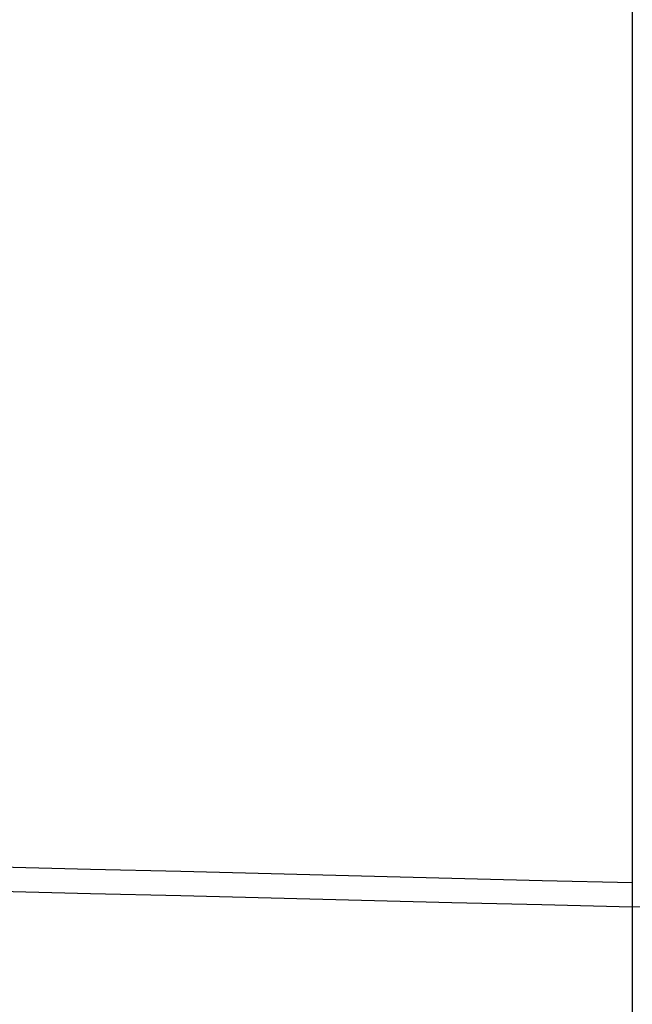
# Model space of a CAD drawing. Header units: millimetres. Extents: x -964 to -364, y -6 to 234.
# Tile 446 of 656: x -954.08076 to -954.07129, y -5.73717 to -5.72195. Entities that reach past the tile are written whole.
import ezdxf

# ---------------------------------------------------------------- set-up
doc = ezdxf.new("R2010")
doc.units = ezdxf.units.MM
doc.layers.add('Default', color=18, linetype='Continuous', true_color=0x000000)

msp = doc.modelspace()

# ---------------------------------------------------------------- linework, layer by layer
at = {"layer": 'Default', "extrusion": (-2.626305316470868e-06, -0.09550125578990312, -0.9954293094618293)}
msp.add_rational_spline([(-954.0712896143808, -5.751396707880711, 39.57128640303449), (-956.0712896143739, -5.751396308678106, 39.57129164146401), (-956.0712897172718, -3.760537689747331, 39.38028912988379), (-956.071289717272, -3.760537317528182, 39.38028909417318), (-956.0712897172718, -3.760536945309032, 39.38028905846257)], [1.000000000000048, 0.7071067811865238, 1, 0.9999999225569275, 0.999999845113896], degree=2, knots=[-2.592e-13, -2.592e-13, -2.592e-13, 3.14159265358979, 3.14159265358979, 3.141593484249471, 3.141593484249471, 3.141593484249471], dxfattribs=at)
msp.add_rational_spline([(-954.0712896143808, -5.751396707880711, 39.57128640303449), (-956.0712896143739, -5.751396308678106, 39.57129164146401), (-956.0712897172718, -3.760537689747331, 39.38028912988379), (-956.071289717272, -3.760537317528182, 39.38028909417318), (-956.0712897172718, -3.760536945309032, 39.38028905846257)], [1.000000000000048, 0.7071067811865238, 1, 0.9999999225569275, 0.999999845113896], degree=2, knots=[-2.592e-13, -2.592e-13, -2.592e-13, 3.14159265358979, 3.14159265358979, 3.141593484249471, 3.141593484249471, 3.141593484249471], dxfattribs=at)
at = {"layer": 'Default', "extrusion": (-2.641462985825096e-06, -0.1583924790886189, -0.9873762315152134)}
msp.add_rational_spline([(-954.0712892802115, -5.735290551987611, 39.69706884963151), (-956.0712892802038, -5.735290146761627, 39.6970741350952), (-956.0712897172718, -3.760537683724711, 39.38028917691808), (-956.071289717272, -3.760537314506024, 39.38028911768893), (-956.0712897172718, -3.760536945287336, 39.38028905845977)], [0.9999999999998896, 0.7071067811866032, 1, 0.99999992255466, 0.9999998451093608], degree=2, knots=[5.907e-13, 5.907e-13, 5.907e-13, 3.14159265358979, 3.14159265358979, 3.141593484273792, 3.141593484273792, 3.141593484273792], dxfattribs=at)
msp.add_rational_spline([(-954.0712892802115, -5.735290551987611, 39.69706884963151), (-956.0712892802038, -5.735290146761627, 39.6970741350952), (-956.0712897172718, -3.760537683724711, 39.38028917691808), (-956.071289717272, -3.760537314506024, 39.38028911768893), (-956.0712897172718, -3.760536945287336, 39.38028905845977)], [0.9999999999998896, 0.7071067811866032, 1, 0.99999992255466, 0.9999998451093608], degree=2, knots=[5.907e-13, 5.907e-13, 5.907e-13, 3.14159265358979, 3.14159265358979, 3.141593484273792, 3.141593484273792, 3.141593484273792], dxfattribs=at)
at = {"layer": 'Default', "extrusion": (-4.336143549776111e-08, 0.1262696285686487, -0.9919959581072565)}
msp.add_rational_spline([(-954.0712909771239, -5.750894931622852, 8.42074684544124), (-956.0712909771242, -5.750895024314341, 8.42074692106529), (-956.0712910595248, -3.766903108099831, 8.67328617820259), (-956.0712910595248, -3.766903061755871, 8.67328618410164), (-956.0712910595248, -3.766903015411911, 8.67328619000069)], [1, 0.707106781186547, 1, 0.9999999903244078, 0.9999999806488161], degree=2, knots=[0, 0, 0, 3.14159265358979, 3.14159265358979, 3.141592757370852, 3.141592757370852, 3.141592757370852], dxfattribs=at)
msp.add_rational_spline([(-954.0712909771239, -5.750894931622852, 8.42074684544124), (-956.0712909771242, -5.750895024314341, 8.42074692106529), (-956.0712910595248, -3.766903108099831, 8.67328617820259), (-956.0712910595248, -3.766903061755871, 8.67328618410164), (-956.0712910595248, -3.766903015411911, 8.67328619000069)], [1, 0.707106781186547, 1, 0.9999999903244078, 0.9999999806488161], degree=2, knots=[0, 0, 0, 3.14159265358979, 3.14159265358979, 3.141592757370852, 3.141592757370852, 3.141592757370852], dxfattribs=at)
at = {"layer": 'Default', "extrusion": (-4.302880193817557e-08, 0.1760482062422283, -0.9843815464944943)}
msp.add_rational_spline([(-954.0712909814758, -5.735666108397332, 8.32118969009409), (-956.0712909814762, -5.735666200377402, 8.32118976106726), (-956.0712910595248, -3.766903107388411, 8.67328617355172), (-956.0712910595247, -3.766903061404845, 8.673286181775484), (-956.0712910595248, -3.766903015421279, 8.673286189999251)], [1, 0.707106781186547, 1, 0.9999999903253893, 0.9999999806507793], degree=2, knots=[0, 0, 0, 3.14159265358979, 3.14159265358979, 3.141592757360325, 3.141592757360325, 3.141592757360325], dxfattribs=at)
msp.add_rational_spline([(-954.0712909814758, -5.735666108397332, 8.32118969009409), (-956.0712909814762, -5.735666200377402, 8.32118976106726), (-956.0712910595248, -3.766903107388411, 8.67328617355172), (-956.0712910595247, -3.766903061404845, 8.673286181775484), (-956.0712910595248, -3.766903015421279, 8.673286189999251)], [1, 0.707106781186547, 1, 0.9999999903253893, 0.9999999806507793], degree=2, knots=[0, 0, 0, 3.14159265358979, 3.14159265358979, 3.141592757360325, 3.141592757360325, 3.141592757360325], dxfattribs=at)
at = {"layer": 'Default', "extrusion": (-4.358532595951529e-08, 0.07598371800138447, -0.9971090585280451)}
msp.add_rational_spline([(-954.0712909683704, -5.773810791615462, 8.621010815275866), (-956.0712909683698, -5.773810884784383, 8.621010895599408), (-956.071291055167, -3.779592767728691, 8.77297833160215), (-956.0712910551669, -3.779592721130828, 8.772978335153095), (-956.071291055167, -3.779592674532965, 8.77297833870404)], [0.999999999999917, 0.7071067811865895, 1, 0.999999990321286, 0.9999999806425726], degree=2, knots=[4.46e-13, 4.46e-13, 4.46e-13, 3.14159265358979, 3.14159265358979, 3.141592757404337, 3.141592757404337, 3.141592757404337], dxfattribs=at)
msp.add_rational_spline([(-954.0712909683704, -5.773810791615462, 8.621010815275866), (-956.0712909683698, -5.773810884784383, 8.621010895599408), (-956.071291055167, -3.779592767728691, 8.77297833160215), (-956.0712910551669, -3.779592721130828, 8.772978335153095), (-956.071291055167, -3.779592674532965, 8.77297833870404)], [0.999999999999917, 0.7071067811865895, 1, 0.999999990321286, 0.9999999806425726], degree=2, knots=[4.46e-13, 4.46e-13, 4.46e-13, 3.14159265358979, 3.14159265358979, 3.141592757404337, 3.141592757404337, 3.141592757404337], dxfattribs=at)
at = {"layer": 'Default', "extrusion": (-4.336142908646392e-08, 0.1262696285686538, -0.9919959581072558)}
msp.add_rational_spline([(-954.0712909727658, -5.763584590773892, 8.52043899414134), (-956.0712909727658, -5.763584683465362, 8.520439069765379), (-956.071291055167, -3.779592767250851, 8.77297832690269), (-956.071291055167, -3.779592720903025, 8.772978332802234), (-956.0712910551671, -3.779592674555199, 8.772978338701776)], [1, 0.707106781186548, 1, 0.9999999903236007, 0.999999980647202], degree=2, knots=[0, 0, 0, 3.14159265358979, 3.14159265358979, 3.141592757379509, 3.141592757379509, 3.141592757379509], dxfattribs=at)
msp.add_rational_spline([(-954.0712909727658, -5.763584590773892, 8.52043899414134), (-956.0712909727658, -5.763584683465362, 8.520439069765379), (-956.071291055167, -3.779592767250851, 8.77297832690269), (-956.071291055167, -3.779592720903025, 8.772978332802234), (-956.0712910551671, -3.779592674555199, 8.772978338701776)], [1, 0.707106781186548, 1, 0.9999999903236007, 0.999999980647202], degree=2, knots=[0, 0, 0, 3.14159265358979, 3.14159265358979, 3.141592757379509, 3.141592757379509, 3.141592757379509], dxfattribs=at)
at = {"layer": 'Default', "extrusion": (2.520474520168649e-06, -0.03191858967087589, -0.9994904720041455)}
msp.add_rational_spline([(-954.0712902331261, -5.781485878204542, 39.21515610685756), (-956.0712902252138, -5.781486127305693, 39.21515107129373), (-956.071290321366, -3.782505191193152, 39.15131389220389), (-956.0712903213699, -3.7824244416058, 39.15131131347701), (-956.0712903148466, -3.78234369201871, 39.15130873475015)], [0.9999999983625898, 0.7071067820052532, 1, 0.9999832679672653, 0.9999665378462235], degree=2, knots=[8.7814869e-09, 8.7814869e-09, 8.7814869e-09, 3.14159265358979, 3.14159265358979, 3.141772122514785, 3.141772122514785, 3.141772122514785], dxfattribs=at)
msp.add_rational_spline([(-954.0712902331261, -5.781485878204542, 39.21515610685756), (-956.0712902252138, -5.781486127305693, 39.21515107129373), (-956.071290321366, -3.782505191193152, 39.15131389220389), (-956.0712903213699, -3.7824244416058, 39.15131131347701), (-956.0712903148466, -3.78234369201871, 39.15130873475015)], [0.9999999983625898, 0.7071067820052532, 1, 0.9999832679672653, 0.9999665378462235], degree=2, knots=[8.7814869e-09, 8.7814869e-09, 8.7814869e-09, 3.14159265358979, 3.14159265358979, 3.141772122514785, 3.141772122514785, 3.141772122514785], dxfattribs=at)
at = {"layer": 'Default', "extrusion": (-2.626305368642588e-06, -0.09550125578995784, -0.995429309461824)}
msp.add_rational_spline([(-954.0712902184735, -5.773363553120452, 39.34232143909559), (-956.0712902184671, -5.773363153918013, 39.34232667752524), (-956.0712903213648, -3.782504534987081, 39.15132416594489), (-956.071290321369, -3.782424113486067, 39.15131645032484), (-956.071290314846, -3.782343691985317, 39.15130873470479)], [1.000000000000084, 0.7071067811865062, 1, 0.9999832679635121, 0.9999665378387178], degree=2, knots=[-4.486e-13, -4.486e-13, -4.486e-13, 3.14159265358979, 3.14159265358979, 3.141772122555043, 3.141772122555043, 3.141772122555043], dxfattribs=at)
msp.add_rational_spline([(-954.0712902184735, -5.773363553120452, 39.34232143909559), (-956.0712902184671, -5.773363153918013, 39.34232667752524), (-956.0712903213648, -3.782504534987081, 39.15132416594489), (-956.071290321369, -3.782424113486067, 39.15131645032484), (-956.071290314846, -3.782343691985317, 39.15130873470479)], [1.000000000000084, 0.7071067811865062, 1, 0.9999832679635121, 0.9999665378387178], degree=2, knots=[-4.486e-13, -4.486e-13, -4.486e-13, 3.14159265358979, 3.14159265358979, 3.141772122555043, 3.141772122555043, 3.141772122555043], dxfattribs=at)
at = {"layer": 'Default', "extrusion": (-4.369694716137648e-08, 0.02531081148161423, -0.9996796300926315)}
msp.add_rational_spline([(-954.0712909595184, -5.786660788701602, 8.823517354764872), (-956.0712909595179, -5.786660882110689, 8.823517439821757), (-956.071291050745, -3.787301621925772, 8.87413906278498), (-956.0712910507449, -3.787301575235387, 8.87413906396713), (-956.071291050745, -3.787301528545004, 8.874139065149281)], [0.999999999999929, 0.7071067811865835, 1, 0.999999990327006, 0.9999999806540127], degree=2, knots=[3.811e-13, 3.811e-13, 3.811e-13, 3.14159265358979, 3.14159265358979, 3.141592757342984, 3.141592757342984, 3.141592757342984], dxfattribs=at)
msp.add_rational_spline([(-954.0712909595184, -5.786660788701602, 8.823517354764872), (-956.0712909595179, -5.786660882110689, 8.823517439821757), (-956.071291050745, -3.787301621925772, 8.87413906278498), (-956.0712910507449, -3.787301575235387, 8.87413906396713), (-956.071291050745, -3.787301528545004, 8.874139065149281)], [0.999999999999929, 0.7071067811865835, 1, 0.999999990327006, 0.9999999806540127], degree=2, knots=[3.811e-13, 3.811e-13, 3.811e-13, 3.14159265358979, 3.14159265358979, 3.141592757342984, 3.141592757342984, 3.141592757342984], dxfattribs=at)
at = {"layer": 'Default', "extrusion": (-4.358532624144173e-08, 0.07598371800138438, -0.997109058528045)}
msp.add_rational_spline([(-954.0712909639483, -5.781519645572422, 8.722171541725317), (-956.0712909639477, -5.781519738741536, 8.722171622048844), (-956.071291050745, -3.787301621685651, 8.8741390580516), (-956.0712910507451, -3.787301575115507, 8.874139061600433), (-956.0712910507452, -3.787301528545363, 8.874139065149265)], [0.9999999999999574, 0.7071067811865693, 1, 0.9999999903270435, 0.9999999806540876], degree=2, knots=[2.29e-13, 2.29e-13, 2.29e-13, 3.14159265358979, 3.14159265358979, 3.141592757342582, 3.141592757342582, 3.141592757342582], dxfattribs=at)
msp.add_rational_spline([(-954.0712909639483, -5.781519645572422, 8.722171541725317), (-956.0712909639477, -5.781519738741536, 8.722171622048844), (-956.071291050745, -3.787301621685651, 8.8741390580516), (-956.0712910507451, -3.787301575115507, 8.874139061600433), (-956.0712910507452, -3.787301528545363, 8.874139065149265)], [0.9999999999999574, 0.7071067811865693, 1, 0.9999999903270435, 0.9999999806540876], degree=2, knots=[2.29e-13, 2.29e-13, 2.29e-13, 3.14159265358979, 3.14159265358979, 3.141592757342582, 3.141592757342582, 3.141592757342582], dxfattribs=at)
at = {"layer": 'Default', "extrusion": (-4.371139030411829e-08, 1.192092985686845e-07, -0.999999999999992)}
msp.add_rational_spline([(-954.071290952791, -5.789896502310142, 8.976630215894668), (-956.0712909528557, -5.789896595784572, 8.976630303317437), (-956.0712910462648, -3.789896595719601, 8.97663054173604), (-956.0712910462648, -3.789896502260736, 8.97663054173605), (-956.0712910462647, -3.789896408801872, 8.97663054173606)], [1.000000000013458, 0.707106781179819, 1, 0.9999999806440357, 0.999999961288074], degree=2, knots=[-7.21774e-11, -7.21774e-11, -7.21774e-11, 3.14159265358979, 3.14159265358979, 3.141592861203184, 3.141592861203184, 3.141592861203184], dxfattribs=at)
msp.add_rational_spline([(-954.071290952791, -5.789896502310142, 8.976630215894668), (-956.0712909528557, -5.789896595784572, 8.976630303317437), (-956.0712910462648, -3.789896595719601, 8.97663054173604), (-956.0712910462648, -3.789896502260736, 8.97663054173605), (-956.0712910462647, -3.789896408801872, 8.97663054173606)], [1.000000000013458, 0.707106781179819, 1, 0.9999999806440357, 0.999999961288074], degree=2, knots=[-7.21774e-11, -7.21774e-11, -7.21774e-11, 3.14159265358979, 3.14159265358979, 3.141592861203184, 3.141592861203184, 3.141592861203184], dxfattribs=at)
at = {"layer": 'Default', "extrusion": (-2.635208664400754e-06, -0.1270107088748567, -0.9919013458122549)}
msp.add_open_spline([(-954.071289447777, -5.745338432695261, 39.63443305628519), (-954.2366553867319, -5.745392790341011, 39.63444045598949), (-954.488739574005, -5.714117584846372, 39.6304364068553), (-954.8140665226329, -5.609585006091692, 39.61705211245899), (-955.0552618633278, -5.495434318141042, 39.60243601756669), (-955.28289716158, -5.347457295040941, 39.58348850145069), (-955.4899724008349, -5.168416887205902, 39.56056333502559), (-955.6703796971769, -4.962913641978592, 39.5342495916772), (-955.8194844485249, -4.737009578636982, 39.50532348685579), (-955.9345039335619, -4.497651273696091, 39.47467450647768), (-956.0398340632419, -4.174796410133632, 39.43333395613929), (-956.071344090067, -3.924641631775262, 39.40130229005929), (-956.0712897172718, -3.760537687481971, 39.38028915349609)], degree=3, knots=[-3.151465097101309, -3.151465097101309, -3.151465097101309, -3.151465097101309, -2.653883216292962, -2.392889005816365, -2.124761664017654, -1.851654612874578, -1.575979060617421, -1.300285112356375, -1.027124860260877, -0.75891508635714, -0.4978173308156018, 0, 0, 0, 0], dxfattribs=at)
msp.add_open_spline([(-954.071289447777, -5.745338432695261, 39.63443305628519), (-954.2366553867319, -5.745392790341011, 39.63444045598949), (-954.488739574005, -5.714117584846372, 39.6304364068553), (-954.8140665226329, -5.609585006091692, 39.61705211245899), (-955.0552618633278, -5.495434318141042, 39.60243601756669), (-955.28289716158, -5.347457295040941, 39.58348850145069), (-955.4899724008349, -5.168416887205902, 39.56056333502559), (-955.6703796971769, -4.962913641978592, 39.5342495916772), (-955.8194844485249, -4.737009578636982, 39.50532348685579), (-955.9345039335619, -4.497651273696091, 39.47467450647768), (-956.0398340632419, -4.174796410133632, 39.43333395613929), (-956.071344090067, -3.924641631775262, 39.40130229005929), (-956.0712897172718, -3.760537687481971, 39.38028915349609)], degree=3, knots=[-3.151465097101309, -3.151465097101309, -3.151465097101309, -3.151465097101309, -2.653883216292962, -2.392889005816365, -2.124761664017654, -1.851654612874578, -1.575979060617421, -1.300285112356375, -1.027124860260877, -0.75891508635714, -0.4978173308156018, 0, 0, 0, 0], dxfattribs=at)
at = {"layer": 'Default', "extrusion": (-4.320958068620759e-08, 0.1512068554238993, -0.9885021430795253)}
msp.add_open_spline([(-954.0712909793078, -5.744534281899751, 8.37077648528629), (-954.23665594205, -5.744588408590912, 8.37076821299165), (-954.4887375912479, -5.713427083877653, 8.37553483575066), (-954.8140645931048, -5.609272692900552, 8.39146689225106), (-955.0552591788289, -5.495535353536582, 8.408864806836), (-955.282894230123, -5.348093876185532, 8.4314182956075), (-955.489969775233, -5.169700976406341, 8.45870628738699), (-955.6703778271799, -4.964940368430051, 8.49002763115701), (-955.8194835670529, -4.739852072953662, 8.5244584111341), (-955.9345040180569, -4.501357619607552, 8.56093987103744), (-956.039834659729, -4.179668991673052, 8.61014718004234), (-956.0713455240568, -3.930415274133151, 8.648274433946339), (-956.0712910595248, -3.766903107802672, 8.67328617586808)], degree=3, knots=[-3.151172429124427, -3.151172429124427, -3.151172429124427, -3.151172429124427, -2.653593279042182, -2.392604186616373, -2.124486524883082, -1.851395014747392, -1.575741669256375, -1.300076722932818, -1.026951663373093, -0.7587820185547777, -0.4977276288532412, 0, 0, 0, 0], dxfattribs=at)
msp.add_open_spline([(-954.0712909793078, -5.744534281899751, 8.37077648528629), (-954.23665594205, -5.744588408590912, 8.37076821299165), (-954.4887375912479, -5.713427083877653, 8.37553483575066), (-954.8140645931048, -5.609272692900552, 8.39146689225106), (-955.0552591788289, -5.495535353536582, 8.408864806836), (-955.282894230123, -5.348093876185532, 8.4314182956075), (-955.489969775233, -5.169700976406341, 8.45870628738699), (-955.6703778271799, -4.964940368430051, 8.49002763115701), (-955.8194835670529, -4.739852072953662, 8.5244584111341), (-955.9345040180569, -4.501357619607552, 8.56093987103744), (-956.039834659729, -4.179668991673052, 8.61014718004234), (-956.0713455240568, -3.930415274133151, 8.648274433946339), (-956.0712910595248, -3.766903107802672, 8.67328617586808)], degree=3, knots=[-3.151172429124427, -3.151172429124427, -3.151172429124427, -3.151172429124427, -2.653593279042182, -2.392604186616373, -2.124486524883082, -1.851395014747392, -1.575741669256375, -1.300076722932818, -1.026951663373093, -0.7587820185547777, -0.4977276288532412, 0, 0, 0, 0], dxfattribs=at)
at = {"layer": 'Default', "extrusion": (-4.302880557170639e-08, 0.1760482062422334, -0.9843815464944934)}
msp.add_rational_spline([(-952.0712910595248, -3.766903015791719, 8.673286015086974), (-952.0712910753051, -5.735666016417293, 8.321189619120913), (-954.0712909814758, -5.735666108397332, 8.32118969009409)], [0.9999999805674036, 0.7071067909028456, 1], degree=2, dxfattribs=at)
msp.add_rational_spline([(-952.0712910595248, -3.766903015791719, 8.673286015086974), (-952.0712910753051, -5.735666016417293, 8.321189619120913), (-954.0712909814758, -5.735666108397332, 8.32118969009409)], [0.9999999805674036, 0.7071067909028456, 1], degree=2, dxfattribs=at)
at = {"layer": 'Default', "extrusion": (-4.32128450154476e-08, 0.1512068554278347, -0.9885021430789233)}
msp.add_open_spline([(-952.0712910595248, -3.766902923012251, 8.67328602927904), (-952.0712365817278, -3.930415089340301, 8.64827428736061), (-952.102747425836, -4.179668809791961, 8.61014703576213), (-952.208078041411, -4.501357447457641, 8.560939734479), (-952.3230984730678, -4.739851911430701, 8.52445828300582), (-952.47220419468, -4.964940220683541, 8.49002751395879), (-952.6526122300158, -5.169700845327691, 8.4587061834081), (-952.859687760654, -5.348093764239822, 8.43141820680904), (-953.0873227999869, -5.495535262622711, 8.40886473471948), (-953.3285173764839, -5.609272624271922, 8.39146683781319), (-953.6538443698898, -5.713427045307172, 8.37553480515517), (-953.9059260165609, -5.744588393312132, 8.370768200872), (-954.0712909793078, -5.744534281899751, 8.37077648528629)], degree=3, knots=[-3.151172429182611, -3.151172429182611, -3.151172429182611, -3.151172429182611, -2.653444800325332, -2.392390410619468, -2.124220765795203, -1.851095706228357, -1.57543075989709, -1.2997774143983, -1.026685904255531, -0.7585682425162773, -0.4975791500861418, 0, 0, 0, 0], dxfattribs=at)
msp.add_open_spline([(-952.0712910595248, -3.766902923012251, 8.67328602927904), (-952.0712365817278, -3.930415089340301, 8.64827428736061), (-952.102747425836, -4.179668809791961, 8.61014703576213), (-952.208078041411, -4.501357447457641, 8.560939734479), (-952.3230984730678, -4.739851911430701, 8.52445828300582), (-952.47220419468, -4.964940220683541, 8.49002751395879), (-952.6526122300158, -5.169700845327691, 8.4587061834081), (-952.859687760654, -5.348093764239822, 8.43141820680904), (-953.0873227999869, -5.495535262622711, 8.40886473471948), (-953.3285173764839, -5.609272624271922, 8.39146683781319), (-953.6538443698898, -5.713427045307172, 8.37553480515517), (-953.9059260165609, -5.744588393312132, 8.370768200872), (-954.0712909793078, -5.744534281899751, 8.37077648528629)], degree=3, knots=[-3.151172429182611, -3.151172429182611, -3.151172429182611, -3.151172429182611, -2.653444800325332, -2.392390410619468, -2.124220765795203, -1.851095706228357, -1.57543075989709, -1.2997774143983, -1.026685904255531, -0.7585682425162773, -0.4975791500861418, 0, 0, 0, 0], dxfattribs=at)
at = {"layer": 'Default', "extrusion": (-4.336142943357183e-08, 0.1262696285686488, -0.9919959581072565)}
msp.add_rational_spline([(-952.071291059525, -3.76690301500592, 8.673286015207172), (-952.0712910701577, -5.750894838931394, 8.420746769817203), (-954.0712909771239, -5.750894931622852, 8.42074684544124)], [0.9999999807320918, 0.7071067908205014, 1], degree=2, dxfattribs=at)
msp.add_rational_spline([(-952.071291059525, -3.76690301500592, 8.673286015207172), (-952.0712910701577, -5.750894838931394, 8.420746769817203), (-954.0712909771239, -5.750894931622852, 8.42074684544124)], [0.9999999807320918, 0.7071067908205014, 1], degree=2, dxfattribs=at)
at = {"layer": 'Default', "extrusion": (-4.3486833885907e-08, 0.1011589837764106, -0.9948702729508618)}
msp.add_open_spline([(-954.071290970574, -5.769968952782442, 8.57059564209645), (-954.2366559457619, -5.770023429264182, 8.57059011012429), (-954.4887376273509, -5.738661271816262, 8.57377904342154), (-954.814064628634, -5.633835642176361, 8.58443778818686), (-955.055259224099, -5.519365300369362, 8.59607720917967), (-955.282894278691, -5.370973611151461, 8.61116577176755), (-955.4899698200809, -5.191431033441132, 8.62942177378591), (-955.6703778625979, -4.985350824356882, 8.65037613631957), (-955.819483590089, -4.758811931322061, 8.67341074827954), (-955.9345040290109, -4.518780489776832, 8.69781728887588), (-956.0398346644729, -4.195018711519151, 8.73073757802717), (-956.0713455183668, -3.944158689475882, 8.756245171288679), (-956.071291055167, -3.779592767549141, 8.7729783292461)], degree=3, knots=[-3.151176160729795, -3.151176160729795, -3.151176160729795, -3.151176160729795, -2.653596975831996, -2.392607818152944, -2.124490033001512, -1.851398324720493, -1.575744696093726, -1.30007937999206, -1.026953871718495, -0.7587837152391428, -0.4977287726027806, 0, 0, 0, 0], dxfattribs=at)
msp.add_open_spline([(-954.071290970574, -5.769968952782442, 8.57059564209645), (-954.2366559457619, -5.770023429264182, 8.57059011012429), (-954.4887376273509, -5.738661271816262, 8.57377904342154), (-954.814064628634, -5.633835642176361, 8.58443778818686), (-955.055259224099, -5.519365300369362, 8.59607720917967), (-955.282894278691, -5.370973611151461, 8.61116577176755), (-955.4899698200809, -5.191431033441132, 8.62942177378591), (-955.6703778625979, -4.985350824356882, 8.65037613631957), (-955.819483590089, -4.758811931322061, 8.67341074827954), (-955.9345040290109, -4.518780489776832, 8.69781728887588), (-956.0398346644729, -4.195018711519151, 8.73073757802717), (-956.0713455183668, -3.944158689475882, 8.756245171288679), (-956.071291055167, -3.779592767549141, 8.7729783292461)], degree=3, knots=[-3.151176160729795, -3.151176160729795, -3.151176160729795, -3.151176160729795, -2.653596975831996, -2.392607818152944, -2.124490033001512, -1.851398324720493, -1.575744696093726, -1.30007937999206, -1.026953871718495, -0.7587837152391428, -0.4977287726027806, 0, 0, 0, 0], dxfattribs=at)
at = {"layer": 'Default', "extrusion": (-4.336143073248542e-08, 0.1262696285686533, -0.9919959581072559)}
msp.add_rational_spline([(-952.071291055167, -3.77959267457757, 8.77297816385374), (-952.0712910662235, -5.763584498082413, 8.520438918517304), (-954.0712909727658, -5.763584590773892, 8.52043899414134)], [0.9999999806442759, 0.7071067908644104, 1], degree=2, dxfattribs=at)
msp.add_rational_spline([(-952.071291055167, -3.77959267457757, 8.77297816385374), (-952.0712910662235, -5.763584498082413, 8.520438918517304), (-954.0712909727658, -5.763584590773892, 8.52043899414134)], [0.9999999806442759, 0.7071067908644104, 1], degree=2, dxfattribs=at)
at = {"layer": 'Default', "extrusion": (-4.348672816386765e-08, 0.1011589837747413, -0.9948702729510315)}
msp.add_open_spline([(-952.071291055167, -3.779592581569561, 8.77297817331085), (-952.0712365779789, -3.944158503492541, 8.75624501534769), (-952.102747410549, -4.195018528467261, 8.73073742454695), (-952.2080780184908, -4.518780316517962, 8.6978171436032), (-952.32309843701, -4.758811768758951, 8.67341061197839), (-952.4722041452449, -4.985350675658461, 8.65037601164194), (-952.6526121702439, -5.191430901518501, 8.62942166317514), (-952.859687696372, -5.370973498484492, 8.61116567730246), (-953.0873227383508, -5.519365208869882, 8.5960771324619), (-953.3285173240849, -5.633835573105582, 8.5844377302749), (-953.6538443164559, -5.738661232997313, 8.57377901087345), (-953.9059259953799, -5.770023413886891, 8.5705900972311), (-954.071290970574, -5.769968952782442, 8.57059564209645)], degree=3, knots=[-3.151176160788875, -3.151176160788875, -3.151176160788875, -3.151176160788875, -2.653447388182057, -2.392392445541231, -2.124222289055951, -1.851096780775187, -1.57543146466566, -1.299777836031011, -1.026686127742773, -0.7585683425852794, -0.4975791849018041, 0, 0, 0, 0], dxfattribs=at)
msp.add_open_spline([(-952.071291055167, -3.779592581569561, 8.77297817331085), (-952.0712365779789, -3.944158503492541, 8.75624501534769), (-952.102747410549, -4.195018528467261, 8.73073742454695), (-952.2080780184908, -4.518780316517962, 8.6978171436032), (-952.32309843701, -4.758811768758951, 8.67341061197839), (-952.4722041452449, -4.985350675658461, 8.65037601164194), (-952.6526121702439, -5.191430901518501, 8.62942166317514), (-952.859687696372, -5.370973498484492, 8.61116567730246), (-953.0873227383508, -5.519365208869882, 8.5960771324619), (-953.3285173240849, -5.633835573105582, 8.5844377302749), (-953.6538443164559, -5.738661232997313, 8.57377901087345), (-953.9059259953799, -5.770023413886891, 8.5705900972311), (-954.071290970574, -5.769968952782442, 8.57059564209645)], degree=3, knots=[-3.151176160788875, -3.151176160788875, -3.151176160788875, -3.151176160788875, -2.653447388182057, -2.392392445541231, -2.124222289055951, -1.851096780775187, -1.57543146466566, -1.299777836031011, -1.026686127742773, -0.7585683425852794, -0.4975791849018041, 0, 0, 0, 0], dxfattribs=at)
at = {"layer": 'Default', "extrusion": (-4.358532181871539e-08, 0.07598371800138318, -0.9971090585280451)}
msp.add_rational_spline([(-952.0712910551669, -3.779592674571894, 8.77297816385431), (-952.071291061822, -5.773810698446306, 8.621010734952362), (-954.0712909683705, -5.77381079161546, 8.621010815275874)], [0.9999999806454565, 0.7071067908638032, 1.000000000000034], degree=2, dxfattribs=at)
msp.add_rational_spline([(-952.0712910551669, -3.779592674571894, 8.77297816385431), (-952.071291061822, -5.773810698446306, 8.621010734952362), (-954.0712909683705, -5.77381079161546, 8.621010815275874)], [0.9999999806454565, 0.7071067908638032, 1.000000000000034], degree=2, dxfattribs=at)
at = {"layer": 'Default', "extrusion": (-5.294193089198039e-08, -0.06374227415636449, -0.9979663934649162)}
msp.add_open_spline([(-954.071290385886, -5.779451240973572, 39.27886821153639), (-954.2366563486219, -5.779505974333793, 39.27887171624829), (-954.4887405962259, -5.748039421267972, 39.27686189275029), (-954.8140675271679, -5.642867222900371, 39.27014433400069), (-955.0552628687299, -5.528018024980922, 39.26280867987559), (-955.2828981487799, -5.379135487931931, 39.2532992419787), (-955.4899733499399, -5.198999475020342, 39.2417935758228), (-955.6703805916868, -4.992238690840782, 39.22858732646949), (-955.8194852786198, -4.764952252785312, 39.21407005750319), (-955.9345046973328, -4.524129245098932, 39.1986881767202), (-956.0398347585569, -4.199298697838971, 39.17794055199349), (-956.0713447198, -3.947613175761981, 39.16186485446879), (-956.0712903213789, -3.782505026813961, 39.15131903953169)], degree=3, knots=[-3.151472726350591, -3.151472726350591, -3.151472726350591, -3.151472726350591, -2.653890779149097, -2.392896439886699, -2.124768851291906, -1.851661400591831, -1.575985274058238, -1.300290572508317, -1.027129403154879, -0.7589185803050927, -0.4978196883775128, 0, 0, 0, 0], dxfattribs=at)
msp.add_open_spline([(-954.071290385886, -5.779451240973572, 39.27886821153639), (-954.2366563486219, -5.779505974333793, 39.27887171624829), (-954.4887405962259, -5.748039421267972, 39.27686189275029), (-954.8140675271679, -5.642867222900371, 39.27014433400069), (-955.0552628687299, -5.528018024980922, 39.26280867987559), (-955.2828981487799, -5.379135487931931, 39.2532992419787), (-955.4899733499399, -5.198999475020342, 39.2417935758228), (-955.6703805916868, -4.992238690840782, 39.22858732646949), (-955.8194852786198, -4.764952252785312, 39.21407005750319), (-955.9345046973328, -4.524129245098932, 39.1986881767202), (-956.0398347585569, -4.199298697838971, 39.17794055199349), (-956.0713447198, -3.947613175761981, 39.16186485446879), (-956.0712903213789, -3.782505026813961, 39.15131903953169)], degree=3, knots=[-3.151472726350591, -3.151472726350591, -3.151472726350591, -3.151472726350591, -2.653890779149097, -2.392896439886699, -2.124768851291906, -1.851661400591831, -1.575985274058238, -1.300290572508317, -1.027129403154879, -0.7589185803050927, -0.4978196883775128, 0, 0, 0, 0], dxfattribs=at)
at = {"layer": 'Default', "extrusion": (-4.365481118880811e-08, 0.0506635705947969, -0.9987157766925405)}
msp.add_open_spline([(-954.0712909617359, -5.785376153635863, 8.77277921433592), (-954.236655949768, -5.785430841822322, 8.7727764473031), (-954.4887376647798, -5.753947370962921, 8.77437357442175), (-954.8140646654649, -5.648716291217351, 8.77971182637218), (-955.055259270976, -5.533803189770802, 8.7855412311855), (-955.282894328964, -5.384837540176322, 8.79309807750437), (-955.4899698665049, -5.204600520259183, 8.80224127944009), (-955.670377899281, -4.997723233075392, 8.81273590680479), (-955.819483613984, -4.770308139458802, 8.82427238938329), (-955.934504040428, -4.529348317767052, 8.8364959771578), (-956.0398346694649, -4.204334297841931, 8.8529835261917), (-956.0713455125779, -3.952504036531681, 8.86575855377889), (-956.071291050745, -3.787301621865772, 8.87413906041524)], degree=3, knots=[0, 0, 0, 0, 0.4975792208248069, 0.7585684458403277, 1.026686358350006, 1.299778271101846, 1.575432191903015, 1.851097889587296, 2.124223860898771, 2.392394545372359, 2.6534500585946, 3.151180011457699, 3.151180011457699, 3.151180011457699, 3.151180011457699], dxfattribs=at)
msp.add_open_spline([(-954.0712909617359, -5.785376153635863, 8.77277921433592), (-954.236655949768, -5.785430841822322, 8.7727764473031), (-954.4887376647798, -5.753947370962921, 8.77437357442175), (-954.8140646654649, -5.648716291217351, 8.77971182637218), (-955.055259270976, -5.533803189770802, 8.7855412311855), (-955.282894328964, -5.384837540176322, 8.79309807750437), (-955.4899698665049, -5.204600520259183, 8.80224127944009), (-955.670377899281, -4.997723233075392, 8.81273590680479), (-955.819483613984, -4.770308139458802, 8.82427238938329), (-955.934504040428, -4.529348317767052, 8.8364959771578), (-956.0398346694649, -4.204334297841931, 8.8529835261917), (-956.0713455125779, -3.952504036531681, 8.86575855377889), (-956.071291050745, -3.787301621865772, 8.87413906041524)], degree=3, knots=[0, 0, 0, 0, 0.4975792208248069, 0.7585684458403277, 1.026686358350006, 1.299778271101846, 1.575432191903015, 1.851097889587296, 2.124223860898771, 2.392394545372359, 2.6534500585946, 3.151180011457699, 3.151180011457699, 3.151180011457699, 3.151180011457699], dxfattribs=at)
at = {"layer": 'Default'}
for points, knots in [([(-954.071290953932, -5.789896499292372, 8.95131546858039), (-954.2366546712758, -5.789951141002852, 8.9513147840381), (-954.4887330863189, -5.758438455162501, 8.95171366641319), (-954.8140601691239, -5.653106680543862, 8.95304691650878), (-955.055253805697, -5.538084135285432, 8.95450282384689), (-955.282888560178, -5.388976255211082, 8.95639016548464), (-955.4899645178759, -5.208566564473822, 8.95867370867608), (-955.670373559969, -5.001490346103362, 8.96129478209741), (-955.819480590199, -4.773855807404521, 8.96417607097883), (-955.934502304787, -4.532662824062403, 8.96722897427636), (-956.0398336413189, -4.207335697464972, 8.97134680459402), (-956.0713456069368, -3.955259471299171, 8.97453745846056), (-956.0712910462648, -3.789896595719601, 8.97663053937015)], [-3.150799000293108, -3.150799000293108, -3.150799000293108, -3.150799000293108, -2.653223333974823, -2.392240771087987, -2.124135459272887, -1.851063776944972, -1.575438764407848, -1.299810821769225, -1.026730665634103, -0.758612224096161, -0.4976131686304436, 0, 0, 0, 0]), ([(-954.071290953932, -5.789896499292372, 8.95131546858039), (-954.2366546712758, -5.789951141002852, 8.9513147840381), (-954.4887330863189, -5.758438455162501, 8.95171366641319), (-954.8140601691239, -5.653106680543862, 8.95304691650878), (-955.055253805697, -5.538084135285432, 8.95450282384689), (-955.282888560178, -5.388976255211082, 8.95639016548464), (-955.4899645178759, -5.208566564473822, 8.95867370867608), (-955.670373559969, -5.001490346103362, 8.96129478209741), (-955.819480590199, -4.773855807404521, 8.96417607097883), (-955.934502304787, -4.532662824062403, 8.96722897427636), (-956.0398336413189, -4.207335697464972, 8.97134680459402), (-956.0713456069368, -3.955259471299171, 8.97453745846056), (-956.0712910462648, -3.789896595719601, 8.97663053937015)], [-3.150799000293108, -3.150799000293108, -3.150799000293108, -3.150799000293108, -2.653223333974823, -2.392240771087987, -2.124135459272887, -1.851063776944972, -1.575438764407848, -1.299810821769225, -1.026730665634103, -0.758612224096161, -0.4976131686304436, 0, 0, 0, 0]), ([(-954.0712909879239, -5.709283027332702, 8.17366749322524), (-954.0712909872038, -5.712228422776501, 8.19013680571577), (-954.071290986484, -5.715173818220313, 8.2066061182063), (-954.071290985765, -5.718119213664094, 8.22307543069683), (-954.0712909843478, -5.723915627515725, 8.25548634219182), (-954.0712909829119, -5.729792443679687, 8.28834682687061), (-954.0712909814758, -5.735666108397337, 8.321189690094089), (-954.071290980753, -5.738622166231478, 8.337718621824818), (-954.0712909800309, -5.741578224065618, 8.354247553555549), (-954.0712909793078, -5.744534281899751, 8.37077648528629)], [25.60044996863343, 25.60044996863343, 25.60044996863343, 25.60044996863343, 25.65070279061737, 25.65070279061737, 25.65070279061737, 25.75049482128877, 25.75049482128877, 25.75049482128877, 25.80092955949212, 25.80092955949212, 25.80092955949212, 25.80092955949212]), ([(-954.0712909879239, -5.709283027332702, 8.17366749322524), (-954.0712909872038, -5.712228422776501, 8.19013680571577), (-954.071290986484, -5.715173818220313, 8.2066061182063), (-954.071290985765, -5.718119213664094, 8.22307543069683), (-954.0712909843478, -5.723915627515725, 8.25548634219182), (-954.0712909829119, -5.729792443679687, 8.28834682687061), (-954.0712909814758, -5.735666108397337, 8.321189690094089), (-954.071290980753, -5.738622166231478, 8.337718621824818), (-954.0712909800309, -5.741578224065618, 8.354247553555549), (-954.0712909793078, -5.744534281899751, 8.37077648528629)], [25.60044996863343, 25.60044996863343, 25.60044996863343, 25.60044996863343, 25.65070279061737, 25.65070279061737, 25.65070279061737, 25.75049482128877, 25.75049482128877, 25.75049482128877, 25.80092955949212, 25.80092955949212, 25.80092955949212, 25.80092955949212])]:
    msp.add_open_spline(points, degree=3, knots=knots, dxfattribs=at)
at = {"layer": 'Default', "extrusion": (-4.296116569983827e-08, -0.0159612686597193, -0.9998726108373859)}
msp.add_open_spline([(-954.071289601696, -5.789900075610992, 38.9516761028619), (-954.2366535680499, -5.789954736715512, 38.95167698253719), (-954.4887326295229, -5.758441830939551, 38.95117394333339), (-954.8140596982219, -5.653109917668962, 38.9494925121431), (-955.0552535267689, -5.538087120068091, 38.94765637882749), (-955.2828883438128, -5.388978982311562, 38.94527613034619), (-955.4899642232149, -5.208569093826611, 38.94239620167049), (-955.670373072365, -5.001492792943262, 38.93909058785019), (-955.8194798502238, -4.773858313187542, 38.93545679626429), (-955.934501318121, -4.532665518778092, 38.93160656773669), (-956.0398325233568, -4.207338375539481, 38.92641327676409), (-956.0713442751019, -3.955262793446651, 38.92238931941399), (-956.0712897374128, -3.789900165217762, 38.91974958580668)], degree=3, knots=[0, 0, 0, 0, 0.4975763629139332, 0.7585602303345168, 1.026668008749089, 1.299743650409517, 1.575374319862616, 1.851009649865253, 2.12409876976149, 2.392227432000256, 2.653237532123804, 3.150873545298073, 3.150873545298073, 3.150873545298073, 3.150873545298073], dxfattribs=at)
msp.add_open_spline([(-954.071289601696, -5.789900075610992, 38.9516761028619), (-954.2366535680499, -5.789954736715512, 38.95167698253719), (-954.4887326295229, -5.758441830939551, 38.95117394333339), (-954.8140596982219, -5.653109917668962, 38.9494925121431), (-955.0552535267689, -5.538087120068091, 38.94765637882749), (-955.2828883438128, -5.388978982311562, 38.94527613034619), (-955.4899642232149, -5.208569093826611, 38.94239620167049), (-955.670373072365, -5.001492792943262, 38.93909058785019), (-955.8194798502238, -4.773858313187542, 38.93545679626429), (-955.934501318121, -4.532665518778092, 38.93160656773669), (-956.0398325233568, -4.207338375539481, 38.92641327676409), (-956.0713442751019, -3.955262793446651, 38.92238931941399), (-956.0712897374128, -3.789900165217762, 38.91974958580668)], degree=3, knots=[0, 0, 0, 0, 0.4975763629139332, 0.7585602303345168, 1.026668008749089, 1.299743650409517, 1.575374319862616, 1.851009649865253, 2.12409876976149, 2.392227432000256, 2.653237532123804, 3.150873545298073, 3.150873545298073, 3.150873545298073, 3.150873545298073], dxfattribs=at)
at = {"layer": 'Default', "extrusion": (-4.36969492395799e-08, 0.02531081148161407, -0.9996796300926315)}
msp.add_rational_spline([(-954.0712909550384, -5.78925576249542, 8.926008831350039), (-956.0712909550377, -5.789255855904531, 8.926008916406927), (-956.0712910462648, -3.789896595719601, 8.97663053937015)], [0.9999999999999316, 0.7071067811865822, 1], degree=2, dxfattribs=at)
msp.add_rational_spline([(-954.0712909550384, -5.78925576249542, 8.926008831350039), (-956.0712909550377, -5.789255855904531, 8.926008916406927), (-956.0712910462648, -3.789896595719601, 8.97663053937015)], [0.9999999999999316, 0.7071067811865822, 1], degree=2, dxfattribs=at)
at = {"layer": 'Default', "extrusion": (-4.371140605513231e-08, 1.19209299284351e-07, -0.999999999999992)}
msp.add_rational_spline([(-954.0712896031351, -5.789900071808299, 38.91974925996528), (-956.0712896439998, -5.789900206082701, 38.91974934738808), (-956.0712897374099, -3.789900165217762, 38.91974958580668)], [1.000000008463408, 0.7071067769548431, 1], degree=2, dxfattribs=at)
msp.add_rational_spline([(-954.0712896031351, -5.789900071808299, 38.91974925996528), (-956.0712896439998, -5.789900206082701, 38.91974934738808), (-956.0712897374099, -3.789900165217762, 38.91974958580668)], [1.000000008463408, 0.7071067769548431, 1], degree=2, dxfattribs=at)
at = {"layer": 'Default', "extrusion": (2.520474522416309e-06, -0.03191858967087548, -0.9994904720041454)}
msp.add_rational_spline([(-954.0712896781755, -5.788881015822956, 38.98358667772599), (-956.0709685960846, -5.788881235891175, 38.98358164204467), (-956.0712897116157, -3.790221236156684, 38.91975471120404)], [0.999999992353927, 0.707140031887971, 0.9999335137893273], degree=2, dxfattribs=at)
msp.add_rational_spline([(-954.0712896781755, -5.788881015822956, 38.98358667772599), (-956.0709685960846, -5.788881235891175, 38.98358164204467), (-956.0712897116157, -3.790221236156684, 38.91975471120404)], [0.999999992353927, 0.707140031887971, 0.9999335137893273], degree=2, dxfattribs=at)

doc.saveas('drawing.dxf')
